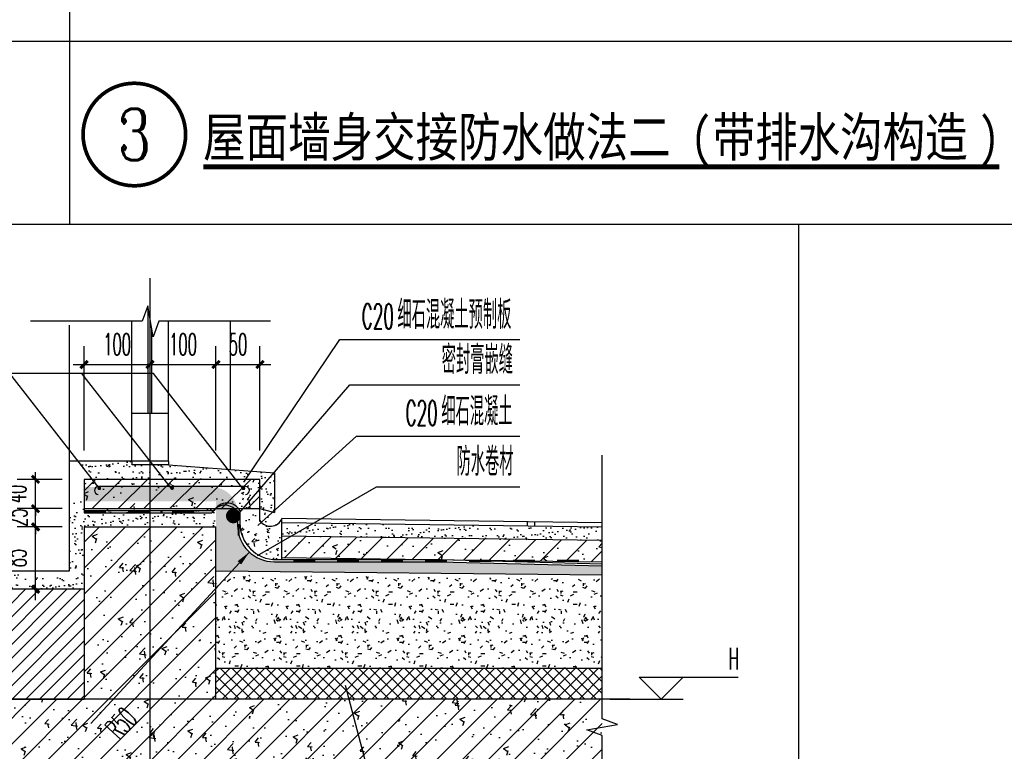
# Model space of a CAD drawing. Extents: x 1779708 to 7299578, y -1121471 to 88434.
# Tile 930 of 1056: x 6941231 to 6942575, y -939889 to -938890. Entities that reach past the tile are written whole.
import ezdxf
from ezdxf.enums import TextEntityAlignment as Align

# ---------------------------------------------------------------- set-up
doc = ezdxf.new("R2010")
doc.units = 0
doc.header["$LTSCALE"] = 1000
doc.header["$MEASUREMENT"] = 0
doc.linetypes.add('DOTE', pattern=[2.4200000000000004, 2, -0.2, 0.02, -0.2])
doc.layers.get('0').update_dxf_attribs({"linetype": 'CONTINUOUS'})
doc.layers.get('Defpoints').update_dxf_attribs({"linetype": 'CONTINUOUS'})
for name, color, linetype in [('AXIS', 3, 'CONTINUOUS'), ('DIM_IDEN', 3, 'CONTINUOUS'), ('DIM_LEAD', 3, 'CONTINUOUS'), ('DIM_SYMB', 3, 'CONTINUOUS'), ('DOTE', 1, 'DOTE'), ('PUB_DIM', 3, 'CONTINUOUS'), ('PUB_HATCH', 8, 'CONTINUOUS'), ('PUB_TEXT', 7, 'CONTINUOUS'), ('WALL', 255, 'CONTINUOUS'), ('WINDOW', 2, 'CONTINUOUS'), ('中粗', 4, 'CONTINUOUS'), ('填充', 251, 'CONTINUOUS'), ('细线', 114, 'CONTINUOUS')]:
    doc.layers.add(name, color=color, linetype=linetype)
doc.styles.add('_TCH_DIM', font='SIMPLEX.shx', dxfattribs={"width": 0.7, "bigfont": 'GBCBIG.shx'})
doc.styles.add('_TCH_DIM_T3', font='SIMPLEX.shx', dxfattribs={"width": 0.4941176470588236, "bigfont": 'GBCBIG.shx'})
doc.styles.add('_TCH_LABEL', font='COMPLEX', dxfattribs={"bigfont": 'GBCBIG'})
doc.styles.add('宋体', font='txt', dxfattribs={"width": 0.8})
doc.dimstyles.new('_TCH_ARCH&&10', dxfattribs={"dimtxt": 29.75, "dimasz": 10, "dimexe": 25, "dimexo": 30, "dimgap": 12.625, "dimtad": 1, "dimdec": 0, "dimzin": 0, "dimdsep": 46, "dimtxsty": '_TCH_DIM_T3', "dimblk": 'ARCHTICK', "dimcen": 0.09, "dimdle": 15, "dimclrt": 7, "dimazin": 2, "dimtfac": 1, "dimtdec": 0, "dimtix": 1, "dimtmove": 2, "dimatfit": 3, "dimfxl": 250, "dimtolj": 1, "dimtzin": 0, "dimarcsym": 0})
pattern_1 = [(37.50000000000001, (-2913119.56279199, -238858.7615794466), (-0.5600109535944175, 17.12946330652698), [0, -13.5128, 0, -15.113, 0, -14.44625]), (7.499999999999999, (-2913119.56279199, -238858.7615794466), (15.73331490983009, 25.08887851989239), [0, -7.289800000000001, 0, -12.1793, 0, -4.667249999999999]), (327.5, (-2913130.49749199, -238858.7615794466), (27.68473295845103, 0.05030146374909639), [0, -4.445, 0, -16.002, 0, -20.8915]), (317.5, (-2913130.49749199, -238858.7615794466), (26.7244758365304, 7.802526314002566), [0, -2.2225, 0, -10.4902, 0, -12.0015])]

# ---------------------------------------------------------------- blocks, each defined once
blk = doc.blocks.new('_ArchTick')
at = {"color": 0, "linetype": 'ByBlock', "const_width": 0.4}
blk.add_lwpolyline([(-0.5, -0.5), (0.5, 0.5)], dxfattribs=at)
blk = doc.blocks.new('*D6936')
at = {"layer": 'Defpoints', "color": 0, "transparency": 16777216}
for p in [(909.7585142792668, 997.9464515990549), (849.7585142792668, 850.4703991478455), (909.7585142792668, 850.4703991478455)]:
    blk.add_point(p, dxfattribs=at)
at = {"layer": 'PUB_DIM', "color": 0, "lineweight": -2, "transparency": 16777216}
for p, q in [((849.7585142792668, 880.4703991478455), (849.7585142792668, 1022.946451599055)), ((909.7585142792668, 880.4703991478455), (909.7585142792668, 1022.946451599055)), ((834.7585142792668, 997.9464515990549), (924.7585142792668, 997.9464515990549))]:
    blk.add_line(p, q, dxfattribs=at)
at = {"layer": 'PUB_DIM', "color": 0, "lineweight": -2, "transparency": 16777216, "xscale": 10, "yscale": 10, "zscale": 10, "rotation": 180}
blk.add_blockref('_ArchTick', (849.7585142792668, 997.9464515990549), dxfattribs=at)
at = {"layer": 'PUB_DIM', "color": 0, "lineweight": -2, "transparency": 16777216, "xscale": 10, "yscale": 10, "zscale": 10}
blk.add_blockref('_ArchTick', (909.7585142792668, 997.9464515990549), dxfattribs=at)
at = {"layer": 'PUB_DIM', "color": 7, "transparency": 16777216, "insert": (879.7585142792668, 1025.446451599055), "char_height": 29.75, "attachment_point": 5, "style": '_TCH_DIM_T3'}
blk.add_mtext('\\A1;50', dxfattribs=at)
blk = doc.blocks.new('*D6937')
at = {"layer": 'Defpoints', "color": 0, "transparency": 16777216}
for p in [(849.7585142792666, 997.9464515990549), (759.7585142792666, 850.4703991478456), (849.7585142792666, 850.4703991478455)]:
    blk.add_point(p, dxfattribs=at)
at = {"layer": 'PUB_DIM', "color": 0, "lineweight": -2, "transparency": 16777216}
for p, q in [((759.7585142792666, 880.4703991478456), (759.7585142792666, 1022.946451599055)), ((849.7585142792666, 880.4703991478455), (849.7585142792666, 1022.946451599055)), ((744.7585142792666, 997.9464515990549), (864.7585142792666, 997.9464515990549))]:
    blk.add_line(p, q, dxfattribs=at)
at = {"layer": 'PUB_DIM', "color": 0, "lineweight": -2, "transparency": 16777216, "xscale": 10, "yscale": 10, "zscale": 10, "rotation": 180}
blk.add_blockref('_ArchTick', (759.7585142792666, 997.9464515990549), dxfattribs=at)
at = {"layer": 'PUB_DIM', "color": 0, "lineweight": -2, "transparency": 16777216, "xscale": 10, "yscale": 10, "zscale": 10}
blk.add_blockref('_ArchTick', (849.7585142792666, 997.9464515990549), dxfattribs=at)
at = {"layer": 'PUB_DIM', "color": 7, "transparency": 16777216, "insert": (804.7585142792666, 1025.446451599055), "char_height": 29.75, "attachment_point": 5, "style": '_TCH_DIM_T3'}
blk.add_mtext('\\A1;100', dxfattribs=at)
blk = doc.blocks.new('*D6938')
at = {"layer": 'Defpoints', "color": 0, "transparency": 16777216}
for p in [(759.7585142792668, 997.946451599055), (669.7585142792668, 850.4703991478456), (759.7585142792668, 850.4703991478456)]:
    blk.add_point(p, dxfattribs=at)
at = {"layer": 'PUB_DIM', "color": 0, "lineweight": -2, "transparency": 16777216}
for p, q in [((669.7585142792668, 880.4703991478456), (669.7585142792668, 1022.946451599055)), ((759.7585142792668, 880.4703991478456), (759.7585142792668, 1022.946451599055)), ((654.7585142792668, 997.946451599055), (774.7585142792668, 997.946451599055))]:
    blk.add_line(p, q, dxfattribs=at)
at = {"layer": 'PUB_DIM', "color": 0, "lineweight": -2, "transparency": 16777216, "xscale": 10, "yscale": 10, "zscale": 10, "rotation": 180}
blk.add_blockref('_ArchTick', (669.7585142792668, 997.946451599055), dxfattribs=at)
at = {"layer": 'PUB_DIM', "color": 0, "lineweight": -2, "transparency": 16777216, "xscale": 10, "yscale": 10, "zscale": 10}
blk.add_blockref('_ArchTick', (759.7585142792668, 997.946451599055), dxfattribs=at)
at = {"layer": 'PUB_DIM', "color": 7, "transparency": 16777216, "insert": (714.7585142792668, 1025.446451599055), "char_height": 29.75, "attachment_point": 5, "style": '_TCH_DIM_T3'}
blk.add_mtext('\\A1;100', dxfattribs=at)
blk = doc.blocks.new('*D6944')
at = {"layer": 'Defpoints', "color": 0, "transparency": 16777216}
for p in [(603.3765827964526, 841.177492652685), (669.7585142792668, 841.177492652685), (669.7585142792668, 801.1774926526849)]:
    blk.add_point(p, dxfattribs=at)
at = {"layer": 'PUB_DIM', "color": 0, "lineweight": -2, "transparency": 16777216}
for p, q in [((603.3765827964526, 841.177492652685), (603.3765827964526, 851.177492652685)), ((639.7585142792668, 841.177492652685), (578.3765827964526, 841.177492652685)), ((603.3765827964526, 801.1774926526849), (603.3765827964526, 841.177492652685)), ((639.7585142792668, 801.1774926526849), (578.3765827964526, 801.1774926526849)), ((603.3765827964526, 801.1774926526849), (603.3765827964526, 791.1774926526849))]:
    blk.add_line(p, q, dxfattribs=at)
at = {"layer": 'PUB_DIM', "color": 0, "lineweight": -2, "transparency": 16777216, "xscale": 10, "yscale": 10, "zscale": 10}
for p, rotation in [((603.3765827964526, 841.177492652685), 270), ((603.3765827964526, 801.1774926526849), 90)]:
    blk.add_blockref('_ArchTick', p, dxfattribs=dict(at, rotation=rotation))
at = {"layer": 'PUB_DIM', "color": 7, "transparency": 16777216, "insert": (575.8765827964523, 821.177492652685), "char_height": 29.75, "attachment_point": 5, "rotation": 90, "style": '_TCH_DIM_T3'}
blk.add_mtext('\\A1;40', dxfattribs=at)
blk = doc.blocks.new('*D6945')
at = {"layer": 'Defpoints', "color": 0, "transparency": 16777216}
for p in [(603.3765827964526, 801.1774926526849), (669.7585142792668, 801.1774926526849), (669.7585142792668, 776.2519841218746)]:
    blk.add_point(p, dxfattribs=at)
at = {"layer": 'PUB_DIM', "color": 0, "lineweight": -2, "transparency": 16777216}
for p, q in [((603.3765827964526, 801.1774926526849), (603.3765827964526, 811.1774926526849)), ((639.7585142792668, 801.1774926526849), (578.3765827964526, 801.1774926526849)), ((603.3765827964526, 776.2519841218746), (603.3765827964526, 801.1774926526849)), ((639.7585142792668, 776.2519841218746), (578.3765827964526, 776.2519841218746)), ((603.3765827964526, 776.2519841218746), (603.3765827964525, 766.2519841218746))]:
    blk.add_line(p, q, dxfattribs=at)
at = {"layer": 'PUB_DIM', "color": 0, "lineweight": -2, "transparency": 16777216, "xscale": 10, "yscale": 10, "zscale": 10}
for p, rotation in [((603.3765827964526, 801.1774926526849), 270), ((603.3765827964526, 776.2519841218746), 90)]:
    blk.add_blockref('_ArchTick', p, dxfattribs=dict(at, rotation=rotation))
at = {"layer": 'PUB_DIM', "color": 7, "transparency": 16777216, "insert": (577.1265827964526, 788.7147383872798), "char_height": 29.75, "attachment_point": 5, "rotation": 90, "style": '_TCH_DIM_T3'}
blk.add_mtext('\\A1;25', dxfattribs=at)
blk = doc.blocks.new('*D6946')
at = {"layer": 'Defpoints', "color": 0, "transparency": 16777216}
for p in [(603.3765827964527, 776.2519841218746), (669.7585142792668, 776.2519841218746), (669.7585142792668, 691.1774926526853)]:
    blk.add_point(p, dxfattribs=at)
at = {"layer": 'PUB_DIM', "color": 0, "lineweight": -2, "transparency": 16777216}
for p, q in [((603.3765827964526, 676.1774926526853), (603.3765827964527, 791.2519841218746)), ((639.7585142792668, 776.2519841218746), (578.3765827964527, 776.2519841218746)), ((639.7585142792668, 691.1774926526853), (578.3765827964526, 691.1774926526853))]:
    blk.add_line(p, q, dxfattribs=at)
at = {"layer": 'PUB_DIM', "color": 0, "lineweight": -2, "transparency": 16777216, "xscale": 10, "yscale": 10, "zscale": 10}
for p, rotation in [((603.3765827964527, 776.2519841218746), 90), ((603.3765827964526, 691.1774926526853), 270)]:
    blk.add_blockref('_ArchTick', p, dxfattribs=dict(at, rotation=rotation))
at = {"layer": 'PUB_DIM', "color": 7, "transparency": 16777216, "insert": (575.8765827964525, 733.71473838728), "char_height": 29.75, "attachment_point": 5, "rotation": 90, "style": '_TCH_DIM_T3'}
blk.add_mtext('\\A1;85', dxfattribs=at)
blk = doc.blocks.new('A$C35AF6BA4')
at = {"layer": '细线'}
h = blk.add_hatch(dxfattribs=at)
h.set_pattern_fill('AR-SAND', color=256, scale=7, style=0)
h.set_pattern_definition([(37.50000000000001, (-2913119.56279199, -238893.7615794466), (-0.5600109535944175, 17.12946330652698), [0, -13.5128, 0, -15.113, 0, -14.44625]), (7.499999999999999, (-2913119.56279199, -238893.7615794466), (15.73331490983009, 25.08887851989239), [0, -7.289800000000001, 0, -12.1793, 0, -4.667249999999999]), (327.5, (-2913130.49749199, -238893.7615794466), (27.68473295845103, 0.05030146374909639), [0, -4.445, 0, -16.002, 0, -20.8915]), (317.5, (-2913130.49749199, -238893.7615794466), (26.7244758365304, 7.802526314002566), [0, -2.2225, 0, -10.4902, 0, -12.0015])])
h.paths.add_polyline_path([(652.9246843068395, 866.177492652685), (734.7585142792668, 866.177492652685), (734.7585142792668, 861.1774926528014), (756.3673503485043, 861.177492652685), (759.7585142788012, 857.7863287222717), (759.7585142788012, 841.177492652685), (677.9246843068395, 841.1774926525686)])
h.paths.add_polyline_path([(759.7585142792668, 857.7863287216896), (759.7585142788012, 861.177492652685), (784.7585142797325, 861.1774926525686), (859.7302457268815, 855.4157801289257), (873.9685332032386, 841.1774926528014), (776.3673503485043, 841.177492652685)])
h.paths.add_polyline_path([(859.7302457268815, 855.4157801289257), (897.9609353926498, 852.4776828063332), (890.2206481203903, 841.1774926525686), (873.9685332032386, 841.177492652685)])
h.paths.add_polyline_path([(897.9609353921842, 852.4776828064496), (924.9557208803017, 850.4030849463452), (909.7585142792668, 831.051821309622), (909.7585142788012, 841.177492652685), (890.2206481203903, 841.1774926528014)])
h.paths.add_polyline_path([(909.7585142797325, 831.0518213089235), (924.9557208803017, 850.4030849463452), (929.7585142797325, 850.0339816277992), (929.7585142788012, 796.0308825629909), (909.7585142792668, 801.177492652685)])
h = blk.add_hatch(dxfattribs=at)
h.set_pattern_fill('钢筋混凝土', color=256, scale=10, style=0)
h.set_pattern_definition([(45, (-31487.75030642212, -14487.31423755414), (-17.67766952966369, 17.67766952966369), []), (49.99999999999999, (-31487.75030642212, -14487.31423755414), (71.72601826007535, -6.275213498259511), [7.5, -82.5]), (355, (-31487.75030642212, -14487.31423755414), (-13.8751333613, 75.21921337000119), [6, -66]), (100.4514, (-31481.77313842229, -14487.83717155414), (57.85093817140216, 68.94395420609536), [6.37401899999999, -70.11421119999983]), (46.18420000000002, (-31487.75030642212, -14467.31423755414), (106.7241048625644, -16.55190143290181), [11.24999999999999, -123.7499999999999]), (96.63559999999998, (-31478.8566319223, -14468.69356825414), (93.46627055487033, 97.41178709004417), [9.561028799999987, -105.1712999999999]), (351.1842, (-31487.75030642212, -14467.31423755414), (93.46619451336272, 97.41186009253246), [9, -99]), (21, (-31477.75030642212, -14472.31423755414), (59.69070521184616, -40.26188906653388), [7.5, -82.5]), (326.0000000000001, (-31477.75030642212, -14472.31423755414), (24.33153319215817, 72.5150045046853), [6, -66]), (71.4514, (-31472.77608312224, -14475.66939815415), (84.02226285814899, 32.25304967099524), [6.374019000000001, -70.1142112]), (37.50000000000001, (-31487.75030642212, -14487.31423755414), (1.215985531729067, 33.28938538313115), [0, -65.19999999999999, 0, -67, 0, -66.25]), (7.499999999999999, (-31487.75030642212, -14487.31423755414), (26.30695374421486, 39.44117118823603), [0, -38.2, 0, -63.7, 0, -25.25]), (327.5, (-31510.05030642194, -14487.31423755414), (53.38224361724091, -2.25548717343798), [0, -25, 0, -78, 0, -103.5]), (317.5, (-31520.05030642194, -14487.31423755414), (58.31861693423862, 10.01049823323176), [0, -32.5, 0, -51.8, 0, -73.5])])
h.paths.add_polyline_path([(909.7585142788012, 831.05182130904), (909.7585142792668, 841.1774926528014), (669.7585142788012, 841.177492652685), (669.7585142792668, 801.1774926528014), (857.259377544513, 801.177492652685), (886.2971862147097, 801.177492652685)])
h.paths.add_polyline_path([(890.0938266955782, 831.2496771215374, -1.174282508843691e-06), (890.0938514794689, 831.2496771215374)], flags=16)
h.paths.add_polyline_path([(788.5998452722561, 829.2163088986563, -1), (791.0998452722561, 829.2163088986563, -1)], flags=16)
h.paths.add_polyline_path([(886.1057957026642, 828.8947635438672, -1), (888.6057957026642, 828.8947635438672, -1)], flags=16)
h.paths.add_polyline_path([(691.6629685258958, 828.8947635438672, -1), (689.1629685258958, 828.8947635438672, -1)], flags=16)
h.paths.add_polyline_path([(909.7585142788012, 831.0518213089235), (886.2971862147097, 801.177492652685), (909.7585142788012, 801.177492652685)], flags=16)
h = blk.add_hatch(dxfattribs=at)
h.set_pattern_fill('混凝土', color=256, scale=5, style=0)
h.set_pattern_definition([(49.99999999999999, (-2913119.56279199, -238858.7615794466), (35.86300913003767, -3.137606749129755), [3.75, -41.25]), (355, (-2913119.56279199, -238858.7615794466), (-6.937566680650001, 37.60960668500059), [3, -33]), (100.4514, (-2913116.574207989, -238859.0230464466), (28.92546908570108, 34.47197710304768), [3.187009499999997, -35.05710559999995]), (46.18420000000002, (-2913119.56279199, -238848.7615794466), (53.36205243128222, -8.275950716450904), [5.624999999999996, -61.87499999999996]), (96.6356, (-2913115.11595474, -238849.4512447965), (46.73313527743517, 48.70589354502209), [4.780514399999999, -52.58565]), (351.1842, (-2913119.56279199, -238848.7615794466), (46.73309725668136, 48.70593004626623), [4.5, -49.5]), (21, (-2913114.56279199, -238851.2615794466), (29.84535260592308, -20.13094453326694), [3.75, -41.25]), (326.0000000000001, (-2913114.56279199, -238851.2615794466), (12.16576659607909, 36.25750225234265), [3, -33]), (71.4514, (-2913112.07568034, -238852.9391597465), (42.0111314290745, 16.12652483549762), [3.1870095, -35.0571056]), (37.50000000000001, (-2913119.56279199, -238858.7615794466), (0.6079927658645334, 16.64469269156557), [0, -32.59999999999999, 0, -33.5, 0, -33.125]), (7.499999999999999, (-2913119.56279199, -238858.7615794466), (13.15347687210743, 19.72058559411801), [0, -19.1, 0, -31.85, 0, -12.625]), (327.5, (-2913130.71279199, -238858.7615794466), (26.69112180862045, -1.12774358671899), [0, -12.5, 0, -39, 0, -51.75]), (317.5, (-2913135.71279199, -238858.7615794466), (29.15930846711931, 5.005249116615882), [0, -16.25, 0, -25.9, 0, -36.75])])
h.paths.add_polyline_path([(909.7717247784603, 819.9616450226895), (909.7585142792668, 836.177492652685), (889.1637052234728, 836.177492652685), (878.4363856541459, 826.1679936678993, -0.3793327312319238), (874.0376326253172, 821.2042750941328, -0.1771574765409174), (882.2986887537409, 798.6204560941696), (882.2986887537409, 781.538823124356, 0.2713841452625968), (907.8553431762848, 737.9209041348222), (939.7585142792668, 756.3844777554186), (939.7585142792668, 787.6355130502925, -0.4095187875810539)])
h.paths.add_polyline_path([(939.7585142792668, 756.3844777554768), (907.8553431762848, 737.9209041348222, 0.1283962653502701), (932.2986887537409, 731.538823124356), (939.7585142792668, 731.5388231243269)])
h.paths.add_polyline_path([(889.1637052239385, 836.177492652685), (849.7585142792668, 836.177492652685), (669.7585142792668, 836.177492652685), (669.7585142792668, 833.6204560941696), (817.259377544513, 833.6204560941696), (847.2986887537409, 833.6204560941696, -0.1636485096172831), (868.447951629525, 826.5078847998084, -0.9665503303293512), (878.4363856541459, 826.1679936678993)])
h = blk.add_hatch(dxfattribs=at)
h.set_pattern_fill('AR-SAND', color=256, scale=7, style=0)
h.set_pattern_definition(pattern_1)
h.paths.add_polyline_path([(879.2986887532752, 778.538823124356), (879.2986887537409, 795.6204560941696, 0.4142135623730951), (844.2986887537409, 830.6204560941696), (669.7585142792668, 830.6204560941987), (669.7585142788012, 811.2519841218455), (849.7585142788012, 811.2519841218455), (849.7585142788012, 715.9807684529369), (871.1391347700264, 715.7513896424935), (881.7299808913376, 727.1849719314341), (895.3210402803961, 741.8575008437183, -0.2088711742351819)])
h.paths.add_polyline_path([(1155.012096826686, 728.5388231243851), (929.2986887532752, 728.538823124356, -0.188991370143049), (895.3210402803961, 741.8575008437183), (881.7299808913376, 727.1849719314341), (871.1391347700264, 715.7513896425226), (1377.143760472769, 710.3227941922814), (1377.143760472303, 722.8808488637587)])
h = blk.add_hatch(dxfattribs=at)
h.set_pattern_fill('AR-SAND', color=256, scale=7, style=0)
h.set_pattern_definition([(37.50000000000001, (718.6372682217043, 496.1146249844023), (-0.5600109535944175, 17.12946330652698), [0, -13.5128, 0, -15.113, 0, -14.44625]), (7.499999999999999, (718.6372682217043, 496.1146249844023), (15.73331490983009, 25.08887851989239), [0, -7.289800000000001, 0, -12.1793, 0, -4.667249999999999]), (327.5, (707.7025682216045, 496.1146249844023), (27.68473295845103, 0.05030146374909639), [0, -4.445, 0, -16.002, 0, -20.8915]), (317.5, (707.7025682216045, 496.1146249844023), (26.7244758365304, 7.802526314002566), [0, -2.2225, 0, -10.4902, 0, -12.0015])])
h.paths.add_polyline_path([(669.7585142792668, 721.2519841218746), (669.7585142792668, 740.6204560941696), (669.7585142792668, 746.177492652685), (669.7585142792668, 786.177492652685), (669.7585142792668, 811.177492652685), (649.7585142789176, 811.177492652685), (649.7585142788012, 711.177492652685), (349.7585142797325, 711.177492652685), (349.7585142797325, 561.1030011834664), (154.547294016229, 561.1030011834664), (154.5472940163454, 541.1030011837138), (349.7585142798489, 541.1030011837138), (369.7585142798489, 541.1030011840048), (369.7585142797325, 691.177492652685), (669.7585142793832, 691.177492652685)])
h = blk.add_hatch(dxfattribs=at)
h.set_pattern_fill('AR-SAND', color=256, scale=7, style=0)
h.set_pattern_definition([(37.50000000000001, (718.6372682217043, 551.1146249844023), (-0.5600109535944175, 17.12946330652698), [0, -13.5128, 0, -15.113, 0, -14.44625]), (7.499999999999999, (718.6372682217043, 551.1146249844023), (15.73331490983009, 25.08887851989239), [0, -7.289800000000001, 0, -12.1793, 0, -4.667249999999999]), (327.5, (707.7025682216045, 551.1146249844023), (27.68473295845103, 0.05030146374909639), [0, -4.445, 0, -16.002, 0, -20.8915]), (317.5, (707.7025682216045, 551.1146249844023), (26.7244758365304, 7.802526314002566), [0, -2.2225, 0, -10.4902, 0, -12.0015])])
h.paths.add_polyline_path([(669.7585142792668, 801.177492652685), (669.7585142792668, 795.6204560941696), (669.7585142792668, 776.2519841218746), (849.7585142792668, 776.2519841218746), (849.7585142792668, 801.177492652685)])
h = blk.add_hatch(dxfattribs=at)
h.set_pattern_fill('AR-SAND', color=256, scale=7, style=0)
h.set_pattern_definition(pattern_1)
h.paths.add_polyline_path([(1377.143760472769, 776.0365478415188), (982.5355393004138, 781.1411625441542), (951.7292793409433, 763.3124129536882), (1377.143760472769, 757.8092913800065)])
h.paths.add_polyline_path([(982.5355392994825, 781.1411625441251), (939.7585142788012, 781.694522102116), (939.7585142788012, 763.4672656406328), (951.729279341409, 763.3124129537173)])
h = blk.add_hatch(dxfattribs=at)
h.set_pattern_fill('钢筋混凝土', color=256, scale=10, style=0)
h.set_pattern_definition([(45, (718.6372682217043, 466.0401335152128), (-17.67766952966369, 17.67766952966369), []), (49.99999999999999, (718.6372682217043, 466.0401335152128), (71.72601826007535, -6.275213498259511), [7.5, -82.5]), (355, (718.6372682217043, 466.0401335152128), (-13.8751333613, 75.21921337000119), [6, -66]), (100.4514, (724.6144362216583, 465.517199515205), (57.85093817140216, 68.94395420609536), [6.374018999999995, -70.11421119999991]), (46.18420000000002, (718.6372682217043, 486.0401335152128), (106.7241048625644, -16.55190143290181), [11.24999999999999, -123.7499999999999]), (96.6356, (727.5309427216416, 484.6608028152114), (93.46627055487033, 97.41178709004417), [9.561028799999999, -105.1713]), (351.1842, (718.6372682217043, 486.0401335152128), (93.46619451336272, 97.41186009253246), [9, -99]), (21, (728.6372682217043, 481.0401335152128), (59.69070521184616, -40.26188906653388), [7.5, -82.5]), (326.0000000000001, (728.6372682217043, 481.0401335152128), (24.33153319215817, 72.5150045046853), [6, -66]), (71.4514, (733.611491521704, 477.6849729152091), (84.02226285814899, 32.25304967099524), [6.374019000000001, -70.1142112]), (37.50000000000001, (718.6372682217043, 466.0401335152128), (1.215985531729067, 33.28938538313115), [0, -65.19999999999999, 0, -67, 0, -66.25]), (7.499999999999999, (718.6372682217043, 466.0401335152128), (26.30695374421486, 39.44117118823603), [0, -38.2, 0, -63.7, 0, -25.25]), (327.5, (696.3372682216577, 466.0401335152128), (53.38224361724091, -2.25548717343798), [0, -25, 0, -78, 0, -103.5]), (317.5, (686.3372682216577, 466.0401335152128), (58.31861693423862, 10.01049823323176), [0, -32.5, 0, -51.8, 0, -73.5])])
h.paths.add_polyline_path([(849.7585142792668, 441.1030011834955), (1377.143760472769, 441.1030011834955), (1377.143760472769, 448.9972543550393), (1356.143760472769, 456.6406292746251), (1377.143760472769, 460.343495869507), (1377.143760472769, 541.1030011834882), (849.7585142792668, 541.1030011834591), (849.7585142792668, 776.2519841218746), (669.7585142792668, 776.2519841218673), (669.7585142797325, 541.1030011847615), (154.547294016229, 541.1030011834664), (154.547294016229, 441.1030011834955), (669.7585142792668, 441.1030011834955), (669.7585142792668, 131.5299814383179), (755.0609959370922, 131.5299814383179), (762.5118878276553, 152.5299814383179), (769.9176210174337, 110.5299814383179), (777.5609959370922, 131.5299814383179), (849.7585142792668, 131.5299814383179)])
h = blk.add_hatch(dxfattribs=at)
h.set_pattern_fill('钢筋混凝土', color=256, scale=10, style=0)
h.set_pattern_definition([(45, (-2913119.56279199, -238858.7615794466), (-17.67766952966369, 17.67766952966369), []), (49.99999999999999, (-2913119.56279199, -238858.7615794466), (71.72601826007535, -6.275213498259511), [7.5, -82.5]), (355, (-2913119.56279199, -238858.7615794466), (-13.8751333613, 75.21921337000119), [6, -66]), (100.4514, (-2913113.58562399, -238859.2845134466), (57.85093817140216, 68.94395420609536), [6.374018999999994, -70.1142111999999]), (46.18420000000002, (-2913119.56279199, -238838.7615794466), (106.7241048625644, -16.55190143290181), [11.24999999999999, -123.7499999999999]), (96.6356, (-2913110.66911749, -238840.1409101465), (93.46627055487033, 97.41178709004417), [9.561028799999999, -105.1713]), (351.1842, (-2913119.56279199, -238838.7615794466), (93.46619451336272, 97.41186009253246), [9, -99]), (21, (-2913109.56279199, -238843.7615794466), (59.69070521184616, -40.26188906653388), [7.5, -82.5]), (326.0000000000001, (-2913109.56279199, -238843.7615794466), (24.33153319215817, 72.5150045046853), [6, -66]), (71.4514, (-2913104.58856869, -238847.1167400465), (84.02226285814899, 32.25304967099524), [6.374019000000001, -70.1142112]), (37.50000000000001, (-2913119.56279199, -238858.7615794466), (1.215985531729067, 33.28938538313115), [0, -65.19999999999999, 0, -67, 0, -66.25]), (7.499999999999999, (-2913119.56279199, -238858.7615794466), (26.30695374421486, 39.44117118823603), [0, -38.2, 0, -63.7, 0, -25.25]), (327.5, (-2913141.86279199, -238858.7615794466), (53.38224361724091, -2.25548717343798), [0, -25, 0, -78, 0, -103.5]), (317.5, (-2913151.86279199, -238858.7615794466), (58.31861693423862, 10.01049823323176), [0, -32.5, 0, -51.8, 0, -73.5])])
h.paths.add_polyline_path([(1377.143760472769, 757.8092913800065), (939.7585142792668, 763.4672656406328), (939.7585142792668, 733.9675087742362), (1127.506146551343, 731.5388231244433), (1156.254737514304, 731.5388231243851), (1185.58664952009, 730.7874992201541), (1377.143760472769, 728.3095345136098)])
h = blk.add_hatch(dxfattribs=at)
h.set_pattern_fill('加气混凝土', color=256, scale=7, style=0)
h.set_pattern_definition([(0, (-2913094.78279199, -238889.4560709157), (42, 84), [0, -84]), (0, (-2913143.92279199, -238900.7960709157), (42, 84), [0, -84]), (0, (-2913116.62279199, -238901.6360709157), (42, 84), [0, -84]), (0, (-2913086.80279199, -238876.8560709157), (42, 84), [0, -84]), (0, (-2913121.66279199, -238905.8360709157), (42, 84), [0, -84]), (0, (-2913078.40279199, -238823.9360709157), (42, 84), [0, -84]), (0, (-2913104.02279199, -238830.6560709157), (42, 84), [0, -84]), (0, (-2913090.58279199, -238841.1560709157), (42, 84), [0, -84]), (0, (-2913159.04279199, -238842.8360709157), (42, 84), [0, -84]), (0, (-2913117.882791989, -238846.6160709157), (42, 84), [0, -84]), (0, (-2913133.842791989, -238868.0360709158), (42, 84), [0, -84]), (0, (-2913133.00279199, -238899.5360709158), (42, 84), [0, -84]), (0, (-2913101.50279199, -238902.8960709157), (42, 84), [0, -84]), (0, (-2913078.40279199, -238865.9360709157), (42, 84), [0, -84]), (0, (-2913156.94279199, -238878.9560709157), (42, 84), [0, -84]), (0, (-2913149.80279199, -238864.6760709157), (42, 84), [0, -84]), (0, (-2913117.04279199, -238870.5560709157), (42, 84), [0, -84]), (0, (-2913128.80279199, -238882.7360709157), (42, 84), [0, -84]), (0, (-2913135.52279199, -238855.0160709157), (42, 84), [0, -84]), (0, (-2913125.02279199, -238823.5160709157), (42, 84), [0, -84]), (0, (-2913153.58279199, -238896.5960709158), (42, 84), [0, -84]), (0, (-2913107.382791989, -238840.7360709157), (42, 84), [0, -84]), (0, (-2913146.44279199, -238839.4760709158), (42, 84), [0, -84]), (0, (-2913153.16279199, -238828.5560709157), (42, 84), [0, -84]), (130.601294, (-2913083.56279187, -238850.2360710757), (-209.9999976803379, 252.0000011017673), [3.68781756, -1545.19554]), (18.4349488, (-2913089.56279175, -238848.6360709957), (209.9999992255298, 83.99999938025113), [3.7947336, -527.467906]), (90, (-2913089.56279175, -238852.2360707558), (42.00000000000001, 84), [3.59999976, -164.399991]), (161.565051, (-2913085.96279199, -238853.4360712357), (-210.0000010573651, 83.99999373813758), [3.7947336, -527.467906]), (53.1301023, (-2913085.96279199, -238853.4360712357), (42.00000007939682, 83.99999996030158), [4.0000002, -415.99999]), (135, (-2913082.76279183, -238896.2360637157), (-42.00000507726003, 83.99999431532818), [3.3941124, -234.193764]), (45, (-2913087.56279207, -238896.2360637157), (41.99999973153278, 83.99999966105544), [3.3941124, -234.193764]), (135, (-2913085.16279195, -238898.6360697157), (-42.00000507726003, 83.99999431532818), [3.3941124, -234.193764]), (45, (-2913085.16279195, -238898.6360697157), (41.99999973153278, 83.99999966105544), [3.3941124, -234.193764]), (116.565051, (-2913123.16278839, -238839.8360705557), (-7.307018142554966e-06, 167.9999954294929), [4.472135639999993, -89.4427099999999]), (180, (-2913125.16278639, -238835.8360711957), (-41.99999999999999, 84), [4.80000024, -79.199995]), (63.43494880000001, (-2913131.96278799, -238839.8360705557), (3.802603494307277e-07, 167.9999991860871), [4.472135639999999, -89.44271]), (116.565051, (-2913129.96278999, -238843.8360707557), (-7.307018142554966e-06, 167.9999954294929), [4.472135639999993, -89.4427099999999]), (0, (-2913129.96278999, -238843.8360707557), (42, 84), [4.80000024, -79.199995]), (63.43494880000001, (-2913125.16278639, -238843.8360707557), (3.802603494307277e-07, 167.9999991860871), [4.472135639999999, -89.44271]), (107.102728, (-2913091.56279227, -238868.2360665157), (-125.9999951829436, 420.0000006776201), [5.44058844, -2279.60635]), (143.972626, (-2913093.16279235, -238863.0360708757), (-797.9999898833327, 587.9999993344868), [5.44058844, -1137.0828]), (180, (-2913097.56279215, -238859.8360707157), (-41.99999999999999, 84), [5.19999984, -78.799994]), (36.02737329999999, (-2913107.16279179, -238863.0360708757), (797.9999941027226, 587.9999936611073), [5.440588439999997, -1137.082799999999]), (71.5650511, (-2913108.76279187, -238867.8360669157), (126.000000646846, 419.9999992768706), [5.05964424, -526.202992]), (107.102728, (-2913107.16279179, -238873.0360701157), (-125.9999951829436, 420.0000006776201), [5.44058844, -2279.60635]), (143.972626, (-2913102.76279199, -238876.2360669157), (-797.9999898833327, 587.9999993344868), [5.44058844, -1137.0828]), (0, (-2913102.76279199, -238876.2360669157), (42, 84), [5.19999984, -78.799994]), (36.02737329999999, (-2913097.56279215, -238876.2360669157), (797.9999941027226, 587.9999936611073), [5.440588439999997, -1137.082799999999]), (71.5650511, (-2913093.16279235, -238873.0360701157), (126.000000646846, 419.9999992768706), [5.05964424, -526.202992]), (150.255118, (-2913090.76279223, -238829.0360712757), (-126.0000002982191, 83.99999895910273), [3.2249028, -674.0047440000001]), (90, (-2913093.56279195, -238830.6360705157), (42.00000000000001, 84), [3.20000016, -164.799985]), (29.7448813, (-2913093.56279195, -238830.6360705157), (126.0000000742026, 83.99999960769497), [3.2249028, -674.0047440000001]), (116.565051, (-2913110.36279195, -238888.6360713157), (-7.307018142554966e-06, 167.9999954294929), [4.472135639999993, -89.4427099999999]), (168.690067, (-2913112.36279163, -238884.6360669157), (-378.0000002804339, 83.99999789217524), [4.07921556, -852.55597]), (41.18592510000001, (-2913119.56279199, -238886.6360649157), (1049.999993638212, 923.9999919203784), [4.25205816, -1781.61228]), (90, (-2913119.56279199, -238890.6360693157), (42.00000000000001, 84), [4.0000002, -163.99999]), (138.814074, (-2913116.36279183, -238893.4360665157), (-1049.99998133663, 924.0000058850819), [4.25205816, -1781.61228]), (16.6992442, (-2913116.36279183, -238893.4360665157), (1385.999989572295, 419.9999956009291), [4.176123, -1749.79525]), (60.9453959, (-2913112.36279163, -238892.2360677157), (41.99999988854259, 83.99999925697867), [4.118252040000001, -1725.54753]), (109.983106, (-2913145.56279119, -238853.4360712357), (-210.0000007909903, 587.999998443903), [4.681880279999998, -1961.707649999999]), (155.556045, (-2913147.16278959, -238849.0360705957), (-546.0000020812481, 251.9999947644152), [4.83321804, -2025.11841]), (24.4439547, (-2913155.96278919, -238849.0360705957), (546.0000002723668, 251.9999987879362), [4.83321804, -2025.11841]), (70.01689340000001, (-2913157.56278759, -238853.4360712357), (210.0000006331, 587.9999985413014), [4.68188028, -1961.70765]), (109.983106, (-2913155.96278919, -238857.8360710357), (-210.0000007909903, 587.999998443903), [4.681880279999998, -1961.707649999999]), (160.016893, (-2913151.56278519, -238859.4360711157), (-210.0000001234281, 83.99999617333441), [4.68188028, -978.5128500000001]), (19.9831065, (-2913151.56278519, -238859.4360711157), (209.9999988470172, 83.99999986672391), [4.68188028, -978.5128500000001]), (70.01689340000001, (-2913147.16278959, -238857.8360710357), (210.0000006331, 587.9999985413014), [4.68188028, -1961.70765]), (122.005383, (-2913114.36279215, -238861.0360711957), (-42.0000056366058, 83.99999571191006), [3.77359248, -788.6807600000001]), (18.4349488, (-2913119.96279159, -238859.0360706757), (209.9999992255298, 83.99999938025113), [3.7947336, -527.467906]), (90, (-2913119.96279159, -238862.6360712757), (42.00000000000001, 84), [3.59999976, -164.399991]), (161.565051, (-2913116.36279183, -238863.8360709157), (-210.0000010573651, 83.99999373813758), [3.7947336, -527.467906]), (54.46232220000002, (-2913116.36279183, -238863.8360709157), (293.9999995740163, 419.9999993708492), [3.4409298, -1441.74961]), (116.565051, (-2913138.76278959, -238881.4360701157), (-7.307018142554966e-06, 167.9999954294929), [4.472135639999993, -89.4427099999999]), (180, (-2913140.76278759, -238877.4360657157), (-41.99999999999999, 84), [4.3999998, -79.599996]), (59.0362434, (-2913147.56278919, -238881.4360701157), (42.00000013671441, 83.99999959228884), [4.664761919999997, -974.9350799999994]), (120.963756, (-2913145.16279159, -238885.4360661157), (-42.00000573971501, 83.99999614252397), [4.66476192, -974.9350799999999]), (0, (-2913145.16279159, -238885.4360661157), (42, 84), [4.3999998, -79.599996]), (63.43494880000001, (-2913140.76278759, -238885.4360661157), (3.802603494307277e-07, 167.9999991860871), [4.472135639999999, -89.44271])])
h.paths.add_polyline_path([(1377.143760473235, 705.248302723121), (871.1391347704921, 710.6768981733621), (849.7585142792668, 687.5949762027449), (849.7585142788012, 582.8710521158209), (1377.143760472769, 582.8710521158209)])
h.paths.add_polyline_path([(871.1391347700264, 710.676898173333), (849.7585142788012, 710.9062769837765), (849.7585142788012, 687.5949762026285)])
h = blk.add_hatch(dxfattribs=at)
h.set_pattern_fill('普通砖', color=256, scale=10, style=0)
h.set_pattern_definition([(45, (718.6372682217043, 555.5901335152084), (-9.404520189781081, 9.404520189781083), [])])
h.paths.add_polyline_path([(369.7585142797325, 691.177492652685), (369.7585142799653, 541.1030011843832), (669.7585142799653, 541.1030011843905), (669.7585142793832, 691.1774926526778)])
h = blk.add_hatch(dxfattribs=at)
h.set_pattern_fill('ANSI37', color=256, scale=7, style=0)
h.set_pattern_definition([(45, (-2913119.56279199, -238943.8360709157), (-7.857724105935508, 7.857724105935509), []), (135, (-2913119.56279199, -238943.8360709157), (-7.857724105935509, -7.857724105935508), [])])
h.paths.add_polyline_path([(1377.1437604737, 582.87105211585), (849.7585142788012, 582.8710521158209), (849.7585142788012, 541.1030011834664), (1377.143760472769, 541.1030011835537)])
blk.add_line((154.5472940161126, 541.1030011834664), (669.7585142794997, 541.1030011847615))
at = {"layer": 'AXIS'}
for p, q in [((1457.504219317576, 541.1030011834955), (1427.504219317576, 571.1030011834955)), ((1427.504219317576, 571.1030011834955), (1562.550412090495, 571.1030011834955)), ((1457.504219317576, 541.1030011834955), (1487.504219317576, 571.1030011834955)), ((1387.504219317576, 541.1030011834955), (1487.504219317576, 541.1030011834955))]:
    blk.add_line(p, q, dxfattribs=at)
at = {"layer": 'DIM_LEAD'}
for p, q in [((887.6855949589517, 837.4765211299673), (1018.755611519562, 1032.00791992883)), ((1018.755611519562, 1032.00791992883), (1264.676753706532, 1032.00791992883)), ((878.4363856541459, 791.1679936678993), (1032.569995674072, 969.9877244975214)), ((1032.569995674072, 969.9877244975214), (1264.676753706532, 969.9877244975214)), ((906.6723577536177, 777.9779269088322), (1041.627828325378, 900.0509572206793)), ((1041.627828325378, 900.0509572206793), (1264.676753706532, 900.0509572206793)), ((906.258737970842, 736.9968882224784), (1068.843103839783, 831.0906195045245)), ((1068.843103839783, 831.0906195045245), (1264.676753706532, 831.0906195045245)), ((1026.053132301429, 560.233714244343), (1093.783304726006, 305.6004750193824))]:
    blk.add_line(p, q, dxfattribs=at)
at = {"layer": 'DIM_SYMB'}
for points in [[(924.3331121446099, 1056.905394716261), (771.6072618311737, 1056.905394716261), (763.9638869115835, 1035.905394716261), (756.5581537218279, 1077.905394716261), (749.1072618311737, 1056.905394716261), (596.3814115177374, 1056.905394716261)], [(1377.143760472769, 131.5299814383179), (1377.143760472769, 491.5345000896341), (1356.143760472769, 499.1778750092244), (1398.143760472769, 506.5836081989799), (1377.143760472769, 514.0345000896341), (1377.143760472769, 874.0390187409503)]]:
    blk.add_lwpolyline(points, dxfattribs=at)
at = {"layer": 'DOTE', "linetype": 'DOTE'}
for p, q in [((759.7585142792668, 88.73797671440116), (759.7585142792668, 1115.841685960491)), ((1414.848354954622, 541.1030011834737), (154.5472940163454, 541.1030011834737))]:
    blk.add_line(p, q, dxfattribs=at)
at = {"layer": 'PUB_DIM'}
for p, q in [((764.3578122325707, 985.7882136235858), (306.2273261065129, 985.7882136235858)), ((690.1137404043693, 828.9884365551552), (568.3139633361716, 985.7882136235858)), ((788.5564064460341, 828.9884365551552), (666.7566293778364, 985.7882136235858)), ((886.1575893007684, 828.9884365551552), (764.3578122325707, 985.7882136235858))]:
    blk.add_line(p, q, dxfattribs=at)
blk.add_lwpolyline([(678.7542258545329, 508.0580040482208), (881.7299808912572, 727.1849719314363), (895.3210402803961, 741.8575008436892)], dxfattribs=at)
blk.add_lwpolyline([(881.7299808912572, 727.1849719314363, 6.600000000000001, 0, 0), (895.3210402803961, 741.8575008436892, 0, 0, 0)], format="xyseb", dxfattribs=at)
at = {"layer": 'WALL'}
for p, q in [((909.7585142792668, 841.177492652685), (669.7585142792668, 841.177492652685)), ((669.7585142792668, 841.177492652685), (669.7585142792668, 801.177492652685)), ((909.7585142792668, 801.177492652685), (909.7585142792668, 841.177492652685)), ((890.0938266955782, 831.2496771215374), (689.0221206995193, 831.2496771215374)), ((669.7585142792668, 801.177492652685), (669.7585142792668, 795.6204560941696)), ((669.7585142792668, 801.177492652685), (857.259377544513, 801.177492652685)), ((849.7585142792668, 801.177492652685), (909.7585142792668, 801.177492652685)), ((669.7585142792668, 776.2519841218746), (849.7585142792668, 776.2519841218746)), ((669.7585142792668, 776.2519841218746), (669.7585142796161, 541.1030011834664)), ((849.7585142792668, 541.1030011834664), (849.7585142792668, 776.2519841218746)), ((669.7585142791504, 557.3187657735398), (669.7585142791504, 557.3187657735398)), ((669.7585142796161, 541.1030011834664), (154.5472940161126, 541.1030011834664)), ((1377.143760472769, 541.1030011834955), (849.7585142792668, 541.1030011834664))]:
    blk.add_line(p, q, dxfattribs=at)
at = {"layer": 'WALL', "const_width": 2.5}
for points in [[(691.6629685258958, 828.8947635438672, -1), (689.1629685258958, 828.8947635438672, -1)], [(791.0998452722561, 829.2163088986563, -1), (788.5998452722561, 829.2163088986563, -1)], [(888.6057957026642, 828.8947635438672, -1), (886.1057957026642, 828.8947635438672, -1)]]:
    blk.add_lwpolyline(points, format="xyb", close=True, dxfattribs=at)
at = {"layer": 'WALL'}
blk.add_lwpolyline([(669.7585142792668, 691.177492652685), (369.7585142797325, 691.177492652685), (369.7585142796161, 541.1030011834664)], dxfattribs=at)
for centre, start, end in [((689.0221206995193, 825.9732373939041), 90, 270), ((890.0938266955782, 825.9732373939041), 270, 90)]:
    blk.add_arc(centre, 5.276439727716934, start, end, dxfattribs=at)
at = {"layer": 'WINDOW'}
for p, q in [((757.2585142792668, 931.177492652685), (757.2585142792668, 1073.933452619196)), ((734.7585142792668, 931.177492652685), (734.7585142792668, 1056.905394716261)), ((784.7585142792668, 931.177492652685), (784.7585142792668, 1056.905394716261)), ((762.2585142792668, 931.177492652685), (762.2585142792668, 1045.577043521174)), ((734.7585142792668, 866.177492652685), (734.7585142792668, 931.1774926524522)), ((784.7585142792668, 931.177492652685), (734.7585142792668, 931.1774926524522)), ((784.7585142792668, 866.177492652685), (784.7585142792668, 931.177492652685)), ((784.7585142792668, 866.177492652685), (734.7585142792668, 866.177492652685))]:
    blk.add_line(p, q, dxfattribs=at)
at = {"layer": '中粗'}
for p, q in [((939.7585142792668, 731.5388231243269), (939.7585142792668, 787.6353304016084)), ((1377.143760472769, 776.0365478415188), (939.7585142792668, 781.6945221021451)), ((1377.143760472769, 781.977356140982), (939.7625268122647, 787.6353304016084)), ((1275.05971341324, 777.3570974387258), (1275.05971341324, 783.2979178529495)), ((1285.05971341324, 777.2277383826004), (1285.059713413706, 783.1685576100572)), ((1377.143760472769, 757.8092913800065), (939.7585142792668, 763.4672656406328)), ((1377.143760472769, 728.3095345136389), (939.7585142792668, 733.9675087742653)), ((1377.143760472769, 710.3227941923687), (849.7585142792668, 715.9807684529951)), ((1377.143760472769, 582.8710521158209), (849.7585142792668, 582.8710521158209))]:
    blk.add_line(p, q, dxfattribs=at)
at = {"layer": '细线'}
for p, q in [((869.7585142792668, 854.6450896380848), (869.7585142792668, 1056.905394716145)), ((734.7585142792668, 866.177492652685), (649.7585142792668, 866.177492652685)), ((734.7585142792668, 866.177492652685), (734.7585142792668, 861.177492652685)), ((784.7585142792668, 861.177492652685), (734.7585142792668, 861.177492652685)), ((784.7585142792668, 866.177492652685), (784.7585142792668, 861.177492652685)), ((784.7585142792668, 861.177492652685), (929.7585142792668, 850.0339816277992)), ((929.7585142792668, 850.0339816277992), (929.7585142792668, 796.0308825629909)), ((669.7585142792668, 798.6204560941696), (817.259377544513, 798.6204560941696)), ((669.7585142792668, 795.6204560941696), (844.2986887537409, 795.6204560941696)), ((817.259377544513, 798.6204560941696), (847.2986887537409, 798.6204560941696)), ((879.2986887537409, 795.6204560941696), (879.2986887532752, 778.538823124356)), ((882.2986887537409, 798.6204560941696), (882.2986887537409, 781.538823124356)), ((909.7729281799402, 783.4844736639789), (909.7585142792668, 801.177492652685)), ((909.7585142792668, 801.177492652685), (929.7585142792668, 796.0308825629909)), ((929.2986887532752, 728.538823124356), (1156.254737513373, 728.5388231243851)), ((932.2986887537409, 731.538823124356), (1156.254737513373, 731.5388231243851)), ((1155.01209682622, 728.5388231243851), (1377.143760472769, 722.8808488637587)), ((1156.254737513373, 731.5388231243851), (1156.254737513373, 728.5388231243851)), ((1156.254737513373, 731.5388231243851), (1377.143760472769, 725.8808488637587))]:
    blk.add_line(p, q, dxfattribs=at)
blk.add_lwpolyline([(349.7585142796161, 561.1030011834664), (349.7585142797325, 716.3264755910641), (649.7585142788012, 716.3264755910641), (649.7585142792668, 1051.830903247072)], dxfattribs=at)
at = {"layer": '细线', "const_width": 3}
for points in [[(699.7184563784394, 797.1213074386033), (669.7184563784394, 797.1213074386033)], [(759.7184563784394, 797.1213074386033), (729.7184563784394, 797.1213074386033)], [(819.7184563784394, 797.1213074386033), (789.7184563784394, 797.1213074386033)], [(880.7799409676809, 780.0806341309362), (880.7799409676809, 764.1792971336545)], [(985.1908228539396, 730.0555591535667), (955.1908228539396, 730.0555591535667)], [(1045.19082285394, 730.0555591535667), (1015.19082285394, 730.0555591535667)], [(1105.19082285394, 730.0416506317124), (1075.19082285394, 730.0416506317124)], [(1165.19082285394, 730.0416506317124), (1135.19082285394, 730.0416506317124)], [(1225.19082285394, 730.0416506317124), (1195.19082285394, 730.0416506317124)], [(1285.19082285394, 730.0416506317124), (1255.19082285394, 730.0416506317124)], [(1345.19082285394, 730.0416506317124), (1315.19082285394, 730.0416506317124)]]:
    blk.add_lwpolyline(points, dxfattribs=at)
at = {"layer": '细线', "const_width": 10}
blk.add_lwpolyline([(878.4363856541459, 791.1679936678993, -1), (868.4363856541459, 791.1679936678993, -1)], format="xyb", close=True, dxfattribs=at)
at = {"layer": '细线'}
for centre, radius, start, end in [((864.7986887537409, 788.8089030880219), 20.0628156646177, 29.27761319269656, 150.7223868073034), ((861.7986887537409, 785.8089030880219), 20.0628156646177, 29.27761319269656, 150.7223868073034), ((932.2986887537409, 781.538823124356), 50, 180, 270), ((923.9848200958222, 794.3484758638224), 17.14649676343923, 213.980925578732, 336.9510736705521), ((929.2986887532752, 778.538823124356), 50, 180, 270)]:
    blk.add_arc(centre, radius, start, end, dxfattribs=at)
at = {"layer": 'PUB_DIM', "color": 7, "style": '_TCH_DIM', "width": 0.4941176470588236}
blk.add_text('R50', height=29.75, rotation=47.1912796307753, dxfattribs=at).set_placement((718.0395347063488, 483.9732269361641))
at = {"layer": 'PUB_TEXT', "color": 7, "style": '_TCH_DIM'}
for s, height, width, p in [('细石混凝土预制板', 38.58156028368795, 0.7, (1097.485264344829, 1046.561111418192)), ('C20', 34, 0.4941176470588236, (1048.685264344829, 1046.561111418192)), ('密封膏嵌缝', 38.58156028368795, 0.7, (1157.953349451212, 984.9664479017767)), ('细石混凝土', 38.58156028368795, 0.7, (1157.357604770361, 914.6041487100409)), ('C20', 34, 0.4941176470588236, (1108.557604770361, 914.6041487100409)), ('防水卷材', 38.58156028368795, 0.7, (1178.208668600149, 846.0693429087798))]:
    blk.add_text(s, height=height, dxfattribs=dict(at, width=width)).set_placement(p)
at = {"layer": 'PUB_TEXT', "style": '_TCH_DIM', "width": 0.4941176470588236}
blk.add_text('H', height=29.75, dxfattribs=at).set_placement((1549.750412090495, 581.6030011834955))
at = {"layer": 'PUB_DIM'}
for p1, p2, text, picture, middle in [((669.7585142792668, 850.4703991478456), (759.7585142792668, 850.4703991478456), '100', '*D6938', (714.7585142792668, 1025.446451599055)), ((759.7585142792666, 850.4703991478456), (849.7585142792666, 850.4703991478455), '100', '*D6937', (804.7585142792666, 1025.446451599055)), ((849.7585142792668, 850.4703991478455), (909.7585142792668, 850.4703991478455), '50', '*D6936', (879.7585142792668, 1025.446451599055))]:
    dim = blk.add_aligned_dim(p1=p1, p2=p2, distance=147.4760524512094, text=text, dimstyle='_TCH_ARCH&&10', dxfattribs=at)
    dim.commit()
    dim.dimension.update_dxf_attribs({"geometry": picture, "text_midpoint": middle})
for p1, p2, distance, picture, middle in [((669.7585142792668, 801.1774926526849), (669.7585142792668, 841.177492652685), 66.38193148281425, '*D6944', (575.8765827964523, 821.177492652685)), ((669.7585142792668, 691.1774926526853), (669.7585142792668, 776.2519841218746), 66.38193148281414, '*D6946', (575.8765827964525, 733.71473838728))]:
    dim = blk.add_aligned_dim(p1=p1, p2=p2, distance=distance, dimstyle='_TCH_ARCH&&10', dxfattribs=at)
    dim.commit()
    dim.dimension.update_dxf_attribs({"geometry": picture, "text_midpoint": middle})
dim = blk.add_linear_dim(base=(603.3765827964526, 801.1774926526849), p1=(669.7585142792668, 776.2519841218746), p2=(669.7585142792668, 801.1774926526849), angle=90, dimstyle='_TCH_ARCH&&10', dxfattribs=at)
dim.commit()
dim.dimension.update_dxf_attribs({"geometry": '*D6945', "text_midpoint": (577.1265827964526, 788.7147383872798), "dimtype": 161})

msp = doc.modelspace()

# ---------------------------------------------------------------- linework, layer by layer
at = {"layer": 'DIM_IDEN', "const_width": 5}
msp.add_lwpolyline([(6941457.494535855, -939046.719984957, 1), (6941317.494535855, -939046.719984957, 1)], format="xyb", close=True, dxfattribs=at)
at = {"layer": 'DIM_SYMB', "const_width": 7}
msp.add_lwpolyline([(6941481.47165449, -939090.719984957), (6942568.450557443, -939090.719984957)], dxfattribs=at)
at = {"layer": 'PUB_HATCH'}
for p, q in [((6941299.166821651, -937379.1161506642), (6941299.166821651, -939169.2335577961)), ((6938819.166410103, -938919.2335577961), (6946179.166410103, -938919.2335577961)), ((6938819.166410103, -939169.2335577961), (6946179.166410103, -939169.2335577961)), ((6942294.38234089, -939169.2335577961), (6942294.38234089, -941036.9633440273))]:
    msp.add_line(p, q, dxfattribs=at)

# ---------------------------------------------------------------- block references
at = {"layer": '填充'}
msp.add_blockref('A$C35AF6BA4', (6940649.210773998, -940358.6160785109), dxfattribs=at)

# ---------------------------------------------------------------- texts
at = {"layer": 'PUB_TEXT', "color": 7, "style": '_TCH_LABEL'}
msp.add_text('3', height=69.89222472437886, dxfattribs=at).set_placement((6941364.197127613, -939081.6660973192), (6941410.791944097, -939081.6660973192), align=Align.FIT)
at = {"layer": 'PUB_TEXT', "color": 7, "style": '宋体', "width": 0.8}
for s, p in [('屋面墙身交接防水做法二', (6941481.47165449, -939076.719984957)), ('(', (6942146.855620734, -939076.719984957)), ('带排水沟构造', (6942177.100346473, -939076.719984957)), (')', (6942540.037055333, -939076.719984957))]:
    msp.add_text(s, height=53.16455696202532, dxfattribs=at).set_placement(p)

doc.saveas('drawing.dxf')
